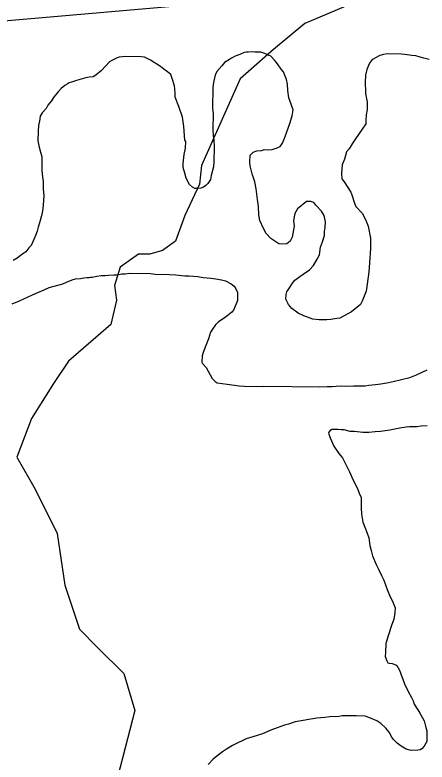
# Model space of a CAD drawing. Extents: x 3161514 to 3199414, y 831166 to 856601.
# Drawn here: x 3169792 to 3170497, y 837826 to 839105 of the extents above; entities that cross this region are included whole.
import ezdxf

# ---------------------------------------------------------------- set-up
doc = ezdxf.new("R2010")
doc.units = 0
doc.layers.add('V-SITE-VEGE', color=7, linetype='Continuous')
doc.layers.add('V-TOPO-SHOR', color=7, linetype='Continuous')

msp = doc.modelspace()

# ---------------------------------------------------------------- linework, layer by layer
at = {"layer": 'V-SITE-VEGE'}
for p, q in [((3169970.3, 839032.5), (3169967, 839031.3)), ((3169981.9, 839033.6), (3169970.3, 839032.5)), ((3170007.9, 839033.3), (3169981.9, 839033.6)), ((3170013.7, 839032.6), (3170007.9, 839033.3)), ((3170024, 839027.2), (3170013.7, 839032.6)), ((3170168.6, 839034.3), (3170162.7, 839030.5)), ((3170176.4, 839036.8), (3170168.6, 839034.3)), ((3170184.3, 839040.6), (3170176.4, 839036.8)), ((3170188.2, 839041.2), (3170184.3, 839040.6)), ((3170190.8, 839041.1), (3170188.2, 839041.2)), ((3170198.5, 839041.7), (3170190.8, 839041.1)), ((3170203.1, 839041), (3170198.5, 839041.7)), ((3170212.8, 839040.8), (3170203.1, 839041)), ((3170219.2, 839038.8), (3170212.8, 839040.8)), ((3170225.7, 839036.1), (3170219.2, 839038.8)), ((3170229.5, 839034.1), (3170225.7, 839036.1)), ((3170236.6, 839026.9), (3170229.5, 839034.1)), ((3170416.2, 839035.4), (3170408.4, 839031.6)), ((3170422.1, 839037.3), (3170416.2, 839035.4)), ((3170428.6, 839037.9), (3170422.1, 839037.3)), ((3170453.2, 839037.5), (3170428.6, 839037.9)), ((3170458.4, 839036.8), (3170453.2, 839037.5)), ((3170462.9, 839036.7), (3170458.4, 839036.8)), ((3170470.7, 839035.3), (3170462.9, 839036.7)), ((3170477.8, 839034.6), (3170470.7, 839035.3)), ((3170484.9, 839032.5), (3170477.8, 839034.6)), ((3170491.3, 839030.5), (3170484.9, 839032.5)), ((3169953.9, 839024.3), (3169940.1, 839009.6)), ((3169957.9, 839026.8), (3169953.9, 839024.3)), ((3169967, 839031.3), (3169957.9, 839026.8)), ((3170041.3, 839016.6), (3170024, 839027.2)), ((3170150.3, 839023.5), (3170145.7, 839017.8)), ((3170158.8, 839028.6), (3170150.3, 839023.5)), ((3170162.7, 839030.5), (3170158.8, 839028.6)), ((3170241, 839021), (3170236.6, 839026.9)), ((3170247.4, 839011.8), (3170241, 839021)), ((3170398.5, 839022.1), (3170393.9, 839011.1)), ((3170401.8, 839026.6), (3170398.5, 839022.1)), ((3170404.5, 839029.1), (3170401.8, 839026.6)), ((3170408.4, 839031.6), (3170404.5, 839029.1)), ((3170500.4, 839028.4), (3170491.3, 839030.5)), ((3169940.1, 839009.6), (3169930.3, 839001.9)), ((3170046.5, 839012), (3170041.3, 839016.6)), ((3170052.9, 839007.4), (3170046.5, 839012)), ((3170058.7, 839002.8), (3170052.9, 839007.4)), ((3170137.1, 839008.2), (3170134.5, 839001.7)), ((3170145.7, 839017.8), (3170137.1, 839008.2)), ((3170251.2, 839007.2), (3170247.4, 839011.8)), ((3170254.4, 839000.1), (3170251.2, 839007.2)), ((3170393.9, 839011.1), (3170391.8, 839001.4)), ((3169913.4, 838997), (3169897.1, 838992.7)), ((3169919.2, 838998.2), (3169913.4, 838997)), ((3169925.7, 838998.8), (3169919.2, 838998.2)), ((3169930.3, 839001.9), (3169925.7, 838998.8)), ((3170061.2, 838996.2), (3170058.7, 839002.8)), ((3170064.9, 838983.2), (3170061.2, 838996.2)), ((3170134.5, 839001.7), (3170131.7, 838989.4)), ((3170256.2, 838994.2), (3170254.4, 839000.1)), ((3170258.1, 838986.4), (3170256.2, 838994.2)), ((3170391.8, 839001.4), (3170391, 838989.1)), ((3169877.6, 838983.9), (3169871, 838978.8)), ((3169881.5, 838986.4), (3169877.6, 838983.9)), ((3169884.7, 838988.3), (3169881.5, 838986.4)), ((3169888.7, 838989.6), (3169884.7, 838988.3)), ((3169897.1, 838992.7), (3169888.7, 838989.6)), ((3170065.5, 838978.7), (3170064.9, 838983.2)), ((3170131.7, 838989.4), (3170130.3, 838980.4)), ((3170258.6, 838975.4), (3170258.1, 838986.4)), ((3170391, 838989.1), (3170390.9, 838985.9)), ((3170390.9, 838985.9), (3170391.4, 838976.8)), ((3169865.7, 838972.4), (3169857.8, 838963.4)), ((3169871, 838978.8), (3169865.7, 838972.4)), ((3170066, 838969.6), (3170065.5, 838978.7)), ((3170065.9, 838963.8), (3170066, 838969.6)), ((3170130.3, 838980.4), (3170129.8, 838945.4)), ((3170260.3, 838963), (3170258.6, 838975.4)), ((3170391.4, 838976.8), (3170391.4, 838970.3)), ((3170391.4, 838970.3), (3170393.2, 838961.2)), ((3169854.5, 838957.6), (3169848.6, 838950.6)), ((3169857.8, 838963.4), (3169854.5, 838957.6)), ((3170072.2, 838948.1), (3170065.9, 838963.8)), ((3170262.8, 838956.5), (3170260.3, 838963)), ((3170267.8, 838942.2), (3170262.8, 838956.5)), ((3170393.2, 838961.2), (3170394.4, 838956)), ((3170394.4, 838956), (3170394.2, 838943)), ((3169845.3, 838944.8), (3169838.7, 838937.1)), ((3169848.6, 838950.6), (3169845.3, 838944.8)), ((3170078.4, 838929.9), (3170072.2, 838948.1)), ((3170129.8, 838945.4), (3170131, 838935.7)), ((3170394.2, 838943), (3170392.8, 838934)), ((3169835.4, 838931.3), (3169833.9, 838922.9)), ((3169838.7, 838937.1), (3169835.4, 838931.3)), ((3170080.8, 838913.7), (3170078.4, 838929.9)), ((3170131, 838935.7), (3170130.6, 838909.1)), ((3170262.3, 838918.9), (3170266.4, 838931.8)), ((3170266.4, 838931.8), (3170267.8, 838942.2)), ((3170392.8, 838934), (3170392, 838924.9)), ((3169833.9, 838922.9), (3169832.5, 838915.8)), ((3170254.2, 838897), (3170262.3, 838918.9)), ((3170391.9, 838918.4), (3170386, 838909.5)), ((3170392, 838924.9), (3170391.9, 838918.4)), ((3169831.8, 838906.1), (3169831.5, 838889.2)), ((3169832.5, 838915.8), (3169831.8, 838906.1)), ((3170082.4, 838890.3), (3170080.8, 838913.7)), ((3170130.6, 838909.1), (3170131.1, 838898.1)), ((3170386, 838909.5), (3170380.7, 838901.8)), ((3170131.1, 838898.1), (3170132.3, 838890.9)), ((3170249.5, 838885.4), (3170254.2, 838897)), ((3170380.7, 838901.8), (3170373.4, 838890.8)), ((3169831.5, 838889.2), (3169833.3, 838878.2)), ((3170084.3, 838888.3), (3170082.4, 838890.3)), ((3170083.5, 838876.7), (3170084.3, 838888.3)), ((3170132.3, 838890.9), (3170132.8, 838878.6)), ((3170132.8, 838878.6), (3170132.4, 838854.6)), ((3170240.3, 838877.1), (3170245.6, 838879.6)), ((3170245.6, 838879.6), (3170249.5, 838885.4)), ((3170368.8, 838884.4), (3170363.5, 838875.4)), ((3170373.4, 838890.8), (3170368.8, 838884.4)), ((3169833.3, 838878.2), (3169838.3, 838861.9)), ((3170081.4, 838865.7), (3170083.5, 838876.7)), ((3170194.2, 838864.8), (3170199.4, 838869.9)), ((3170199.4, 838869.9), (3170205.9, 838872.4)), ((3170205.9, 838872.4), (3170214.4, 838872.9)), ((3170214.4, 838872.9), (3170218.3, 838874.2)), ((3170218.3, 838874.2), (3170226, 838874.1)), ((3170226, 838874.1), (3170231.9, 838874.6)), ((3170231.9, 838874.6), (3170240.3, 838877.1)), ((3170358.9, 838870.3), (3170355.5, 838858)), ((3170363.5, 838875.4), (3170358.9, 838870.3)), ((3169838.3, 838861.9), (3169838, 838838.6)), ((3170079.9, 838850.8), (3170081.4, 838865.7)), ((3170132.4, 838854.6), (3170131.7, 838844.9)), ((3170194, 838853.1), (3170194.2, 838864.8)), ((3170194.6, 838846.6), (3170194, 838853.1)), ((3170355.5, 838858), (3170351.4, 838848.4)), ((3170079.8, 838843.7), (3170079.9, 838850.8)), ((3170082.9, 838833.9), (3170079.8, 838843.7)), ((3170131.7, 838844.9), (3170127.6, 838830.1)), ((3170196.4, 838837.5), (3170194.6, 838846.6)), ((3170351.4, 838848.4), (3170350.6, 838833.5)), ((3169838, 838838.6), (3169839.1, 838827.6)), ((3169839.1, 838827.6), (3169840.3, 838819.8)), ((3170084.7, 838825.5), (3170082.9, 838833.9)), ((3170127.6, 838830.1), (3170126.8, 838822.9)), ((3170197.6, 838833), (3170196.4, 838837.5)), ((3170202.6, 838819.3), (3170197.6, 838833)), ((3170350.6, 838833.5), (3170351.1, 838824.4)), ((3169840.3, 838819.8), (3169840.1, 838806.8)), ((3170090.4, 838814.4), (3170084.7, 838825.5)), ((3170122.2, 838816.5), (3170118.3, 838812.7)), ((3170126.8, 838822.9), (3170122.2, 838816.5)), ((3170204.4, 838807), (3170202.6, 838819.3)), ((3170351.1, 838824.4), (3170354.9, 838819.1)), ((3170354.9, 838819.1), (3170366.3, 838801.5)), ((3169840.1, 838806.8), (3169841.3, 838795.8)), ((3170095.5, 838809.8), (3170090.4, 838814.4)), ((3170100, 838807.8), (3170095.5, 838809.8)), ((3170103.3, 838807.7), (3170100, 838807.8)), ((3170109.8, 838808.3), (3170103.3, 838807.7)), ((3170114.3, 838810.1), (3170109.8, 838808.3)), ((3170118.3, 838812.7), (3170114.3, 838810.1)), ((3170206.7, 838788.8), (3170204.4, 838807)), ((3169841.3, 838795.8), (3169841.1, 838787.3)), ((3170366.3, 838801.5), (3170368.2, 838796.9)), ((3170368.2, 838796.9), (3170372.6, 838782.6)), ((3169841.1, 838787.3), (3169839.7, 838773.1)), ((3170208.5, 838777.1), (3170206.7, 838788.8)), ((3170209, 838762.8), (3170208.5, 838777.1)), ((3170290.9, 838785.7), (3170275.2, 838772.9)), ((3170298.1, 838785.6), (3170290.9, 838785.7)), ((3170303.2, 838783.6), (3170298.1, 838785.6)), ((3170306.4, 838779), (3170303.2, 838783.6)), ((3170316.6, 838769.1), (3170306.4, 838779)), ((3170372.6, 838782.6), (3170375.1, 838776.7)), ((3170375.1, 838776.7), (3170385.9, 838765.6)), ((3169839.7, 838773.1), (3169838.2, 838763.4)), ((3170270.6, 838765.2), (3170268.4, 838752.9)), ((3170275.2, 838772.9), (3170270.6, 838765.2)), ((3170321.1, 838761.3), (3170316.6, 838769.1)), ((3170385.9, 838765.6), (3170391.6, 838754.5)), ((3169838.2, 838763.4), (3169834.1, 838749.2)), ((3170210.8, 838753.1), (3170209, 838762.8)), ((3170217.1, 838739.4), (3170210.8, 838753.1)), ((3170268.4, 838752.9), (3170269.6, 838743.2)), ((3170322.9, 838750.9), (3170321.1, 838761.3)), ((3170322.7, 838741.2), (3170322.9, 838750.9)), ((3170391.6, 838754.5), (3170396, 838743.4)), ((3169832.1, 838741.4), (3169830.1, 838735)), ((3169834.1, 838749.2), (3169832.1, 838741.4)), ((3170221.5, 838730.9), (3170217.1, 838739.4)), ((3170269.6, 838743.2), (3170266.1, 838724.4)), ((3170321.3, 838734.1), (3170322.7, 838741.2)), ((3170396, 838743.4), (3170400.3, 838722.6)), ((3169827.4, 838727.3), (3169824.7, 838720.2)), ((3169830.1, 838735), (3169827.4, 838727.3)), ((3170229.8, 838722.3), (3170221.5, 838730.9)), ((3170317.9, 838716.6), (3170321.2, 838727.6)), ((3170321.2, 838727.6), (3170321.3, 838734.1)), ((3169824.7, 838720.2), (3169820, 838710.5)), ((3170234.9, 838719), (3170229.8, 838722.3)), ((3170243.3, 838713.1), (3170234.9, 838719)), ((3170249.1, 838712.4), (3170243.3, 838713.1)), ((3170256.9, 838712.9), (3170249.1, 838712.4)), ((3170262.8, 838717.4), (3170256.9, 838712.9)), ((3170266.1, 838724.4), (3170262.8, 838717.4)), ((3170314.5, 838707.6), (3170317.9, 838716.6)), ((3170400.3, 838722.6), (3170400, 838705.7)), ((3169810.8, 838699.6), (3169807.5, 838697.1)), ((3169816, 838706), (3169810.8, 838699.6)), ((3169820, 838710.5), (3169816, 838706)), ((3170313, 838694), (3170314.5, 838707.6)), ((3170400, 838705.7), (3170398.4, 838680.5)), ((3169795.7, 838688.8), (3169789.2, 838684.4)), ((3169801, 838692.6), (3169795.7, 838688.8)), ((3169807.5, 838697.1), (3169801, 838692.6)), ((3170302.4, 838676), (3170309, 838686.9)), ((3170309, 838686.9), (3170313, 838694)), ((3170295.8, 838668.3), (3170302.4, 838676)), ((3170398.4, 838680.5), (3170397.5, 838664.9)), ((3169966.4, 838659.9), (3169974.9, 838661.7)), ((3169974.9, 838661.7), (3169980.7, 838661.6)), ((3169980.7, 838661.6), (3169987.9, 838662.8)), ((3169987.9, 838662.8), (3170024.1, 838662.3)), ((3170024.1, 838662.3), (3170031.9, 838660.9)), ((3170279.4, 838656.9), (3170284.7, 838661.3)), ((3170284.7, 838661.3), (3170295.8, 838668.3)), ((3170397.5, 838664.9), (3170394.6, 838644.2)), ((3169880, 838647.5), (3169889.8, 838651.2)), ((3169889.8, 838651.2), (3169895.7, 838653.1)), ((3169895.7, 838653.1), (3169904.1, 838653.6)), ((3169904.1, 838653.6), (3169910, 838654.8)), ((3169910, 838654.8), (3169915.2, 838655.4)), ((3169915.2, 838655.4), (3169919, 838655.3)), ((3169919, 838655.3), (3169921.6, 838656)), ((3169921.6, 838656), (3169924.2, 838655.9)), ((3169924.2, 838655.9), (3169932, 838657.8)), ((3169932, 838657.8), (3169939.8, 838658.9)), ((3169939.8, 838658.9), (3169946.3, 838658.8)), ((3169946.3, 838658.8), (3169952.2, 838659.4)), ((3169952.2, 838659.4), (3169961.2, 838659.9)), ((3169961.2, 838659.9), (3169966.4, 838659.9)), ((3170031.9, 838660.9), (3170056.5, 838660.6)), ((3170056.5, 838660.6), (3170067.5, 838659.8)), ((3170067.5, 838659.8), (3170082.4, 838658.3)), ((3170082.4, 838658.3), (3170090.2, 838658.2)), ((3170090.2, 838658.2), (3170105.1, 838657.3)), ((3170105.1, 838657.3), (3170114.1, 838655.2)), ((3170114.1, 838655.2), (3170127.7, 838654.4)), ((3170127.7, 838654.4), (3170135.5, 838653)), ((3170135.5, 838653), (3170145.2, 838651.6)), ((3170145.2, 838651.6), (3170152.3, 838649.5)), ((3170152.3, 838649.5), (3170162, 838644.9)), ((3170267, 838646), (3170270.9, 838651.1)), ((3170270.9, 838651.1), (3170279.4, 838656.9)), ((3169842.3, 838634.4), (3169850.8, 838638.1)), ((3169850.8, 838638.1), (3169874.2, 838644.9)), ((3169874.2, 838644.9), (3169880, 838647.5)), ((3170162, 838644.9), (3170167.1, 838640.9)), ((3170167.1, 838640.9), (3170169.6, 838636.3)), ((3170169.6, 838636.3), (3170172.8, 838629.8)), ((3170257, 838631.2), (3170261.7, 838637.7)), ((3170261.7, 838637.7), (3170267, 838646)), ((3170394.6, 838644.2), (3170392.5, 838632)), ((3169799.9, 838615.5), (3169822.1, 838625.6)), ((3169822.1, 838625.6), (3169831.2, 838630)), ((3169831.2, 838630), (3169842.3, 838634.4)), ((3170172.8, 838629.8), (3170172.6, 838616.2)), ((3170255.6, 838618.3), (3170255.7, 838626.1)), ((3170255.7, 838626.1), (3170257, 838631.2)), ((3170392.5, 838632), (3170385.8, 838615.2)), ((3169787.5, 838610.5), (3169799.9, 838615.5)), ((3170170.6, 838610.4), (3170165.9, 838599.4)), ((3170172.6, 838616.2), (3170170.6, 838610.4)), ((3170260, 838609.2), (3170255.6, 838618.3)), ((3170385.8, 838615.2), (3170383.1, 838609.4)), ((3170165.9, 838599.4), (3170163.2, 838596.2)), ((3170265.7, 838602.6), (3170260, 838609.2)), ((3170276.6, 838594.7), (3170265.7, 838602.6)), ((3170383.1, 838609.4), (3170367.4, 838596.7)), ((3170151.4, 838587.3), (3170140.3, 838579.7)), ((3170163.2, 838596.2), (3170151.4, 838587.3)), ((3170286.3, 838590), (3170276.6, 838594.7)), ((3170301.8, 838584), (3170286.3, 838590)), ((3170342.6, 838585.3), (3170332.2, 838583.5)), ((3170347.8, 838585.9), (3170342.6, 838585.3)), ((3170367.4, 838596.7), (3170347.8, 838585.9)), ((3170135.1, 838574.6), (3170129.8, 838566.9)), ((3170140.3, 838579.7), (3170135.1, 838574.6)), ((3170312.1, 838583.2), (3170301.8, 838584)), ((3170325.7, 838583), (3170312.1, 838583.2)), ((3170332.2, 838583.5), (3170325.7, 838583)), ((3170126.5, 838561.7), (3170123.1, 838550.8)), ((3170129.8, 838566.9), (3170126.5, 838561.7)), ((3170123.1, 838550.8), (3170119.7, 838541.7)), ((3170119.7, 838541.7), (3170114.3, 838528.8)), ((3170112.3, 838521.7), (3170111.5, 838511.4)), ((3170114.3, 838528.8), (3170112.3, 838521.7)), ((3170111.5, 838511.4), (3170112.1, 838508.8)), ((3170112.1, 838508.8), (3170119.1, 838501.6)), ((3170119.1, 838501.6), (3170129.3, 838482.6)), ((3170478.7, 838488.8), (3170497, 838497.7)), ((3170129.3, 838482.6), (3170134.4, 838477.4)), ((3170439, 838477.7), (3170467.6, 838484.4)), ((3170467.6, 838484.4), (3170478.7, 838488.8)), ((3170134.4, 838477.4), (3170138.2, 838475.4)), ((3170138.2, 838475.4), (3170155.1, 838473.2)), ((3170155.1, 838473.2), (3170175.8, 838470.3)), ((3170175.8, 838470.3), (3170184.8, 838469.5)), ((3170184.8, 838469.5), (3170215.3, 838469.1)), ((3170215.3, 838469.1), (3170217.9, 838469.7)), ((3170217.9, 838469.7), (3170313.1, 838468.4)), ((3170334.5, 838468.8), (3170348.2, 838469.9)), ((3170348.2, 838469.9), (3170357.2, 838469.8)), ((3170357.2, 838469.8), (3170370.8, 838470.2)), ((3170370.8, 838470.2), (3170390.9, 838469.9)), ((3170390.9, 838469.9), (3170397.4, 838471.2)), ((3170397.4, 838471.2), (3170408.5, 838472.3)), ((3170408.5, 838472.3), (3170417.6, 838473.5)), ((3170417.6, 838473.5), (3170428, 838475.3)), ((3170428, 838475.3), (3170439, 838477.7)), ((3170313.1, 838468.4), (3170326.1, 838468.9)), ((3170326.1, 838468.9), (3170334.5, 838468.8)), ((3170330.9, 838393.6), (3170328.9, 838391.1)), ((3170334.2, 838395.5), (3170330.9, 838393.6)), ((3170344.5, 838395.4), (3170334.2, 838395.5)), ((3170349.7, 838394.7), (3170344.5, 838395.4)), ((3170354.9, 838394.6), (3170349.7, 838394.7)), ((3170365.2, 838391.9), (3170354.9, 838394.6)), ((3170433.3, 838394.2), (3170417.1, 838391.8)), ((3170450.2, 838397.8), (3170433.3, 838394.2)), ((3170461.3, 838399.6), (3170450.2, 838397.8)), ((3170467.1, 838400.2), (3170461.3, 838399.6)), ((3170479.4, 838400), (3170467.1, 838400.2)), ((3170486.6, 838401.2), (3170479.4, 838400)), ((3170496.9, 838401.7), (3170486.6, 838401.2)), ((3170328.9, 838391.1), (3170328.2, 838389.1)), ((3170328.2, 838389.1), (3170331.4, 838381.3)), ((3170331.4, 838381.3), (3170337.7, 838367)), ((3170373, 838391.8), (3170365.2, 838391.9)), ((3170387.2, 838390.3), (3170373, 838391.8)), ((3170397, 838390.1), (3170387.2, 838390.3)), ((3170408, 838391.3), (3170397, 838390.1)), ((3170417.1, 838391.8), (3170408, 838391.3)), ((3170337.7, 838367), (3170345.9, 838354.5)), ((3170345.9, 838354.5), (3170352.3, 838346.7)), ((3170352.3, 838346.7), (3170364.3, 838323.2)), ((3170364.3, 838323.2), (3170370.6, 838308.8)), ((3170370.6, 838308.8), (3170378.1, 838294.5)), ((3170378.1, 838294.5), (3170380.6, 838286.7)), ((3170380.6, 838286.7), (3170384.4, 838278.8)), ((3170384.4, 838278.8), (3170384.2, 838261.3)), ((3170384.2, 838261.3), (3170384.7, 838250.3)), ((3170384.7, 838250.3), (3170387.1, 838236.7)), ((3170387.1, 838236.7), (3170390.2, 838228.2)), ((3170390.2, 838228.2), (3170394.6, 838217.8)), ((3170394.6, 838217.8), (3170397.1, 838210)), ((3170397.1, 838210), (3170398.8, 838197)), ((3170398.8, 838197), (3170401.3, 838188.5)), ((3170401.3, 838188.5), (3170403.8, 838179.4)), ((3170403.8, 838179.4), (3170410.1, 838164.4)), ((3170410.1, 838164.4), (3170413.8, 838156.6)), ((3170413.8, 838156.6), (3170418.9, 838145.5)), ((3170418.9, 838145.5), (3170422.7, 838137.7)), ((3170422.7, 838137.7), (3170425.8, 838129.8)), ((3170425.8, 838129.8), (3170428.9, 838121.4)), ((3170428.9, 838121.4), (3170433.9, 838109)), ((3170433.9, 838109), (3170437.7, 838101.8)), ((3170437.7, 838101.8), (3170442.1, 838090.1)), ((3170442.1, 838090.1), (3170442, 838082.3)), ((3170442, 838082.3), (3170439.9, 838070.7)), ((3170439.9, 838070.7), (3170435.8, 838060.3)), ((3170435.8, 838060.3), (3170430.4, 838042.3)), ((3170430.4, 838042.3), (3170426.3, 838029.4)), ((3170426.3, 838029.4), (3170425.5, 838013.8)), ((3170425.5, 838013.8), (3170425.4, 838006.7)), ((3170425.4, 838006.7), (3170427.9, 837999.5)), ((3170427.9, 837999.5), (3170429.8, 837996.3)), ((3170429.8, 837996.3), (3170432.4, 837995.6)), ((3170432.4, 837995.6), (3170436.9, 837994.9)), ((3170436.9, 837994.9), (3170443.3, 837992.8)), ((3170443.3, 837992.8), (3170445.3, 837991.5)), ((3170445.3, 837991.5), (3170449.7, 837983.7)), ((3170449.7, 837983.7), (3170458.4, 837960.2)), ((3170458.4, 837960.2), (3170464.1, 837948.5)), ((3170464.1, 837948.5), (3170470.4, 837936.7)), ((3170470.4, 837936.7), (3170472.9, 837930.9)), ((3170472.9, 837930.9), (3170474.8, 837925.6)), ((3170474.8, 837925.6), (3170481.2, 837915.8)), ((3170481.2, 837915.8), (3170484.3, 837910)), ((3170484.3, 837910), (3170488.8, 837902.1)), ((3170271.5, 837895.4), (3170259.8, 837891)), ((3170308.6, 837901.4), (3170271.5, 837895.4)), ((3170322.2, 837902.5), (3170308.6, 837901.4)), ((3170330.6, 837903.6), (3170322.2, 837902.5)), ((3170346.8, 837904.1), (3170330.6, 837903.6)), ((3170351.4, 837905.3), (3170346.8, 837904.1)), ((3170366.3, 837905.7), (3170351.4, 837905.3)), ((3170375.4, 837905.6), (3170366.3, 837905.7)), ((3170390.9, 837904.8), (3170375.4, 837905.6)), ((3170400, 837901.4), (3170390.9, 837904.8)), ((3170410.9, 837896.7), (3170400, 837901.4)), ((3170418, 837892.1), (3170410.9, 837896.7)), ((3170488.8, 837902.1), (3170491.9, 837896.9)), ((3170491.9, 837896.9), (3170494.4, 837887.8)), ((3170240.3, 837884.8), (3170229.9, 837881.1)), ((3170253.3, 837889.2), (3170240.3, 837884.8)), ((3170259.8, 837891), (3170253.3, 837889.2)), ((3170426.3, 837884.2), (3170418, 837892.1)), ((3170432, 837877.6), (3170426.3, 837884.2)), ((3170494.4, 837887.8), (3170496.2, 837880)), ((3170204.4, 837871), (3170187.5, 837866.1)), ((3170215.5, 837874.8), (3170204.4, 837871)), ((3170229.9, 837881.1), (3170215.5, 837874.8)), ((3170436.4, 837869.1), (3170432, 837877.6)), ((3170439.6, 837865.2), (3170436.4, 837869.1)), ((3170496.2, 837880), (3170496.7, 837868.3)), ((3170171.2, 837857.9), (3170164, 837854.7)), ((3170184.3, 837864.2), (3170171.2, 837857.9)), ((3170187.5, 837866.1), (3170184.3, 837864.2)), ((3170446, 837858.6), (3170439.6, 837865.2)), ((3170452.4, 837853.4), (3170446, 837858.6)), ((3170496.6, 837861.8), (3170492, 837853.5)), ((3170496.7, 837868.3), (3170496.6, 837861.8)), ((3170147, 837844), (3170137.2, 837836.3)), ((3170153.6, 837848.4), (3170147, 837844)), ((3170164, 837854.7), (3170153.6, 837848.4)), ((3170461.4, 837848.7), (3170452.4, 837853.4)), ((3170469.8, 837846), (3170461.4, 837848.7)), ((3170480.9, 837846.5), (3170469.8, 837846)), ((3170484.8, 837847.1), (3170480.9, 837846.5)), ((3170488, 837849), (3170484.8, 837847.1)), ((3170492, 837853.5), (3170488, 837849)), ((3170131.3, 837831.2), (3170122.7, 837822.3)), ((3170137.2, 837836.3), (3170131.3, 837831.2))]:
    msp.add_line(p, q, dxfattribs=at)
at = {"layer": 'V-TOPO-SHOR'}
for points in [[(3169651.4, 838668.5), (3169739.8, 839091.6), (3170567.2, 839164.3), (3170624, 839034.8), (3170854.6, 839050.6), (3171315.6, 839075.8), (3172124.1, 839060), (3172373.5, 839069.5)], [(3170398.3, 839137.4), (3170287.7, 839090), (3170234, 839045.8), (3170177.2, 838995.3), (3170110.9, 838846.9), (3170107.7, 838815.3), (3170082.5, 838761.6), (3170066.7, 838717.4), (3170044.6, 838701.6), (3170022.5, 838695.3), (3170003.5, 838695.3), (3169971.9, 838673.2), (3169962.5, 838641.6), (3169965.6, 838616.4), (3169956.1, 838575.3), (3169883.5, 838512.1), (3169858.2, 838474.3), (3169820.4, 838414.3), (3169795.1, 838347.9), (3169826.7, 838293.5), (3169864.6, 838217.7), (3169877.2, 838129.2), (3169902.5, 838053.5), (3169934, 838021.9), (3169978.2, 837977.7), (3169997.2, 837914.5), (3169959.3, 837769.2)]]:
    msp.add_lwpolyline(points, dxfattribs=at)

doc.saveas('drawing.dxf')
